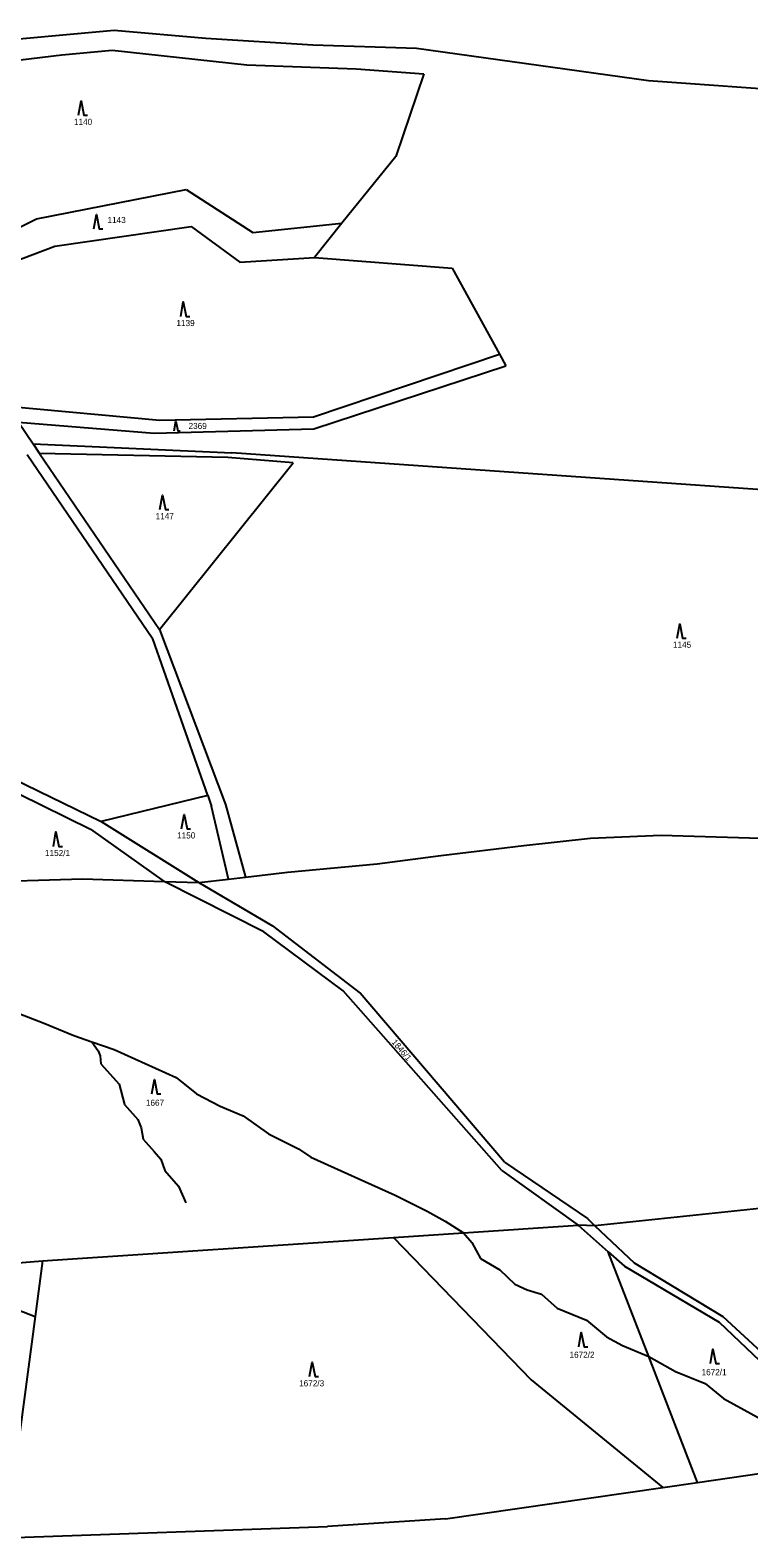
# Model space of a CAD drawing. Extents: x -546762 to -540209, y -1046851 to -1035694.
# Drawn here: x -541124.6 to -540924.9, y -1041130.8 to -1040712 of the extents above; entities that cross this region are included whole.
import ezdxf

# ---------------------------------------------------------------- set-up
doc = ezdxf.new("R2010")
doc.units = 0
for name, color, linetype in [('Vrstva 1', 7, 'Continuous'), ('Vrstva 13', 7, 'Continuous'), ('Vrstva 18', 7, 'Continuous'), ('Vrstva 25', 7, 'Continuous'), ('Vrstva 4', 7, 'Continuous'), ('Vrstva 6', 7, 'Continuous')]:
    doc.layers.add(name, color=color, linetype=linetype)

msp = doc.modelspace()

# ---------------------------------------------------------------- linework, layer by layer
at = {"layer": 'Vrstva 1'}
for points in [[(-541045.86, -1040819.48), (-540994.23, -1040802.06)], [(-540994.23, -1040802.06), (-540992.45, -1040805.3)], [(-541045.74, -1040822.8), (-540992.45, -1040805.3)], [(-541130.82, -1040816.51), (-541088.54, -1040820.39)], [(-541088.54, -1040820.39), (-541045.86, -1040819.48)], [(-541127.83, -1040820.91), (-541090.15, -1040823.97)], [(-541127.83, -1040820.91), (-541123.74, -1040826.91)], [(-541090.15, -1040823.97), (-541045.74, -1040822.8)], [(-541123.74, -1040826.91), (-541121.93, -1040829.58)], [(-541125.36, -1040829.87), (-541090.49, -1040881.13)], [(-541121.93, -1040829.58), (-541088.66, -1040878.47)], [(-541088.66, -1040878.47), (-541070.29, -1040927.1)], [(-541075.2, -1040924.64), (-541090.49, -1040881.13)], [(-541075.2, -1040924.64), (-541074.14, -1040927.66)], [(-541069.5, -1040947.85), (-541074.14, -1040927.66)], [(-541070.29, -1040927.1), (-541064.76, -1040947.3)]]:
    msp.add_lwpolyline(points, dxfattribs=at)
at = {"layer": 'Vrstva 13'}
for points in [[(-540987.47, -1040938.49), (-540968.87, -1040936.49)], [(-540987.47, -1040938.49), (-540968.87, -1040936.49)], [(-540968.87, -1040936.49), (-540949.26, -1040935.66)], [(-540968.87, -1040936.49), (-540949.26, -1040935.66)], [(-540949.26, -1040935.66), (-540915.58, -1040936.65)], [(-540949.26, -1040935.66), (-540915.58, -1040936.65)], [(-541028.16, -1040943.59), (-541010.45, -1040941.24)], [(-541028.16, -1040943.59), (-541010.45, -1040941.24)], [(-541010.45, -1040941.24), (-540987.47, -1040938.49)], [(-541010.45, -1040941.24), (-540987.47, -1040938.49)], [(-541053.09, -1040945.94), (-541028.16, -1040943.59)], [(-541053.09, -1040945.94), (-541028.16, -1040943.59)], [(-541140.77, -1040948.64), (-541109.98, -1040947.76)], [(-541140.77, -1040948.64), (-541109.98, -1040947.76)], [(-541109.98, -1040947.76), (-541087.33, -1040948.5)], [(-541109.98, -1040947.76), (-541087.33, -1040948.5)], [(-541087.33, -1040948.5), (-541077.72, -1040948.81)], [(-541087.33, -1040948.5), (-541077.72, -1040948.81)], [(-541077.72, -1040948.81), (-541069.5, -1040947.85)], [(-541077.72, -1040948.81), (-541069.5, -1040947.85)], [(-541069.5, -1040947.85), (-541064.76, -1040947.3)], [(-541069.5, -1040947.85), (-541064.76, -1040947.3)], [(-541064.76, -1040947.3), (-541053.09, -1040945.94)], [(-541064.76, -1040947.3), (-541053.09, -1040945.94)]]:
    msp.add_lwpolyline(points, dxfattribs=at)
at = {"layer": 'Vrstva 25'}
for points in [[(-541111.12, -1040735.65), (-541110.42, -1040731.65), (-541109.62, -1040735.65), (-541108.62, -1040735.65)], [(-541106.84, -1040767.22), (-541106.14, -1040763.22), (-541105.34, -1040767.22), (-541104.34, -1040767.22)], [(-541082.71, -1040791.54), (-541082.01, -1040787.54), (-541081.21, -1040791.54), (-541080.21, -1040791.54)], [(-541084.56, -1040823.3), (-541084.09, -1040820.62), (-541083.55, -1040823.3), (-541082.88, -1040823.3)], [(-541088.49, -1040845.17), (-541087.79, -1040841.17), (-541086.99, -1040845.17), (-541085.99, -1040845.17)], [(-540944.82, -1040880.88), (-540944.12, -1040876.88), (-540943.32, -1040880.88), (-540942.32, -1040880.88)], [(-541082.47, -1040933.84), (-541081.77, -1040929.84), (-541080.97, -1040933.84), (-541079.97, -1040933.84)], [(-541118.09, -1040938.73), (-541117.39, -1040934.73), (-541116.59, -1040938.73), (-541115.59, -1040938.73)], [(-541090.74, -1041007.47), (-541090.04, -1041003.47), (-541089.24, -1041007.47), (-541088.24, -1041007.47)], [(-540972.18, -1041077.72), (-540971.48, -1041073.72), (-540970.68, -1041077.72), (-540969.68, -1041077.72)], [(-540935.59, -1041082.37), (-540934.89, -1041078.37), (-540934.09, -1041082.37), (-540933.09, -1041082.37)], [(-541046.92, -1041086), (-541046.22, -1041082), (-541045.42, -1041086), (-541044.42, -1041086)]]:
    msp.add_lwpolyline(points, dxfattribs=at)
at = {"layer": 'Vrstva 4'}
for points in [[(-541132.73, -1040983.18), (-541120.97, -1040987.7)], [(-541120.97, -1040987.7), (-541112.42, -1040991.3)], [(-541112.42, -1040991.3), (-541107.46, -1040993.05)], [(-541107.46, -1040993.05), (-541105.62, -1040995.48)], [(-541107.46, -1040993.05), (-541101.2, -1040995.14)], [(-541105.62, -1040995.48), (-541105.13, -1040996.89)], [(-541101.2, -1040995.14), (-541083.95, -1041002.91)], [(-541105.13, -1040996.89), (-541104.89, -1040999.17)], [(-541104.89, -1040999.17), (-541099.79, -1041004.76)], [(-541083.95, -1041002.91), (-541078.31, -1041007.45)], [(-541099.79, -1041004.76), (-541098.33, -1041010.4)], [(-541078.31, -1041007.45), (-541071.75, -1041010.85)], [(-541098.33, -1041010.4), (-541094.64, -1041014.57)], [(-541071.75, -1041010.85), (-541065.38, -1041013.53)], [(-541094.64, -1041014.57), (-541093.72, -1041016.91)], [(-541093.72, -1041016.91), (-541093.13, -1041020.07)], [(-541065.38, -1041013.53), (-541058.39, -1041018.53)], [(-541093.13, -1041020.07), (-541090.07, -1041023.52)], [(-541058.39, -1041018.53), (-541049.98, -1041022.76)], [(-541090.07, -1041023.52), (-541088.23, -1041025.61)], [(-541049.98, -1041022.76), (-541046.58, -1041025.06)], [(-541046.58, -1041025.06), (-541023.21, -1041035.56)], [(-541088.23, -1041025.61), (-541087.11, -1041028.77)], [(-541087.11, -1041028.77), (-541083.37, -1041033.09)], [(-541083.37, -1041033.09), (-541081.33, -1041037.71)], [(-541023.21, -1041035.56), (-541014.27, -1041040.03)], [(-541014.27, -1041040.03), (-541009.26, -1041042.8)], [(-541009.26, -1041042.8), (-541004.14, -1041046.06)], [(-541004.14, -1041046.06), (-541001.88, -1041048.73)], [(-541001.88, -1041048.73), (-540999.5, -1041053.24)], [(-540999.5, -1041053.24), (-540994.06, -1041056.3)], [(-540994.06, -1041056.3), (-540989.93, -1041060.29)], [(-540989.93, -1041060.29), (-540986.48, -1041061.94)], [(-540986.48, -1041061.94), (-540982.54, -1041063.06)], [(-540982.54, -1041063.06), (-540978.17, -1041067)], [(-540978.17, -1041067), (-540970.05, -1041070.35)], [(-540970.05, -1041070.35), (-540964.51, -1041074.92)], [(-540964.51, -1041074.92), (-540960, -1041077.4)], [(-540960, -1041077.4), (-540952.72, -1041080.42)], [(-540952.72, -1041080.42), (-540945.32, -1041084.59)], [(-540945.32, -1041084.59), (-540937.06, -1041087.9)], [(-540937.06, -1041087.9), (-540932.01, -1041092.08)], [(-540932.01, -1041092.08), (-540918.64, -1041099.42)]]:
    msp.add_lwpolyline(points, dxfattribs=at)
at = {"layer": 'Vrstva 6'}
for points in [[(-541139.89, -1040715.52), (-541101.26, -1040712.04)], [(-541101.26, -1040712.04), (-541075.72, -1040714.28)], [(-541075.72, -1040714.28), (-541045.99, -1040716.09)], [(-541153.32, -1040723.44), (-541115.72, -1040718.94)], [(-541115.72, -1040718.94), (-541101.76, -1040717.59)], [(-541101.76, -1040717.59), (-541064.38, -1040721.65)], [(-541045.99, -1040716.09), (-541017.24, -1040717.07)], [(-541017.24, -1040717.07), (-540952.77, -1040726)], [(-541064.38, -1040721.65), (-541033.99, -1040722.78)], [(-541033.99, -1040722.78), (-541015.19, -1040724.13)], [(-541015.19, -1040724.13), (-541022.96, -1040747.1)], [(-540952.77, -1040726), (-540864.85, -1040732.28)], [(-541022.96, -1040747.1), (-541037.94, -1040765.68)], [(-541122.82, -1040764.43), (-541081.18, -1040756.33)], [(-541081.18, -1040756.33), (-541062.72, -1040768.22)], [(-541156.96, -1040781.38), (-541122.82, -1040764.43)], [(-541062.72, -1040768.22), (-541037.94, -1040765.68)], [(-541037.94, -1040765.68), (-541045.6, -1040775.16)], [(-541117.69, -1040772.02), (-541079.82, -1040766.61)], [(-541079.82, -1040766.61), (-541066.3, -1040776.5)], [(-541136.1, -1040779.02), (-541117.69, -1040772.02)], [(-541066.3, -1040776.5), (-541045.6, -1040775.16)], [(-541045.6, -1040775.16), (-541007.36, -1040778.15)], [(-541007.36, -1040778.15), (-540994.23, -1040802.06)], [(-541123.74, -1040826.91), (-541068.57, -1040829.42)], [(-541069.68, -1040830.69), (-541121.93, -1040829.58)], [(-541088.66, -1040878.47), (-541051.47, -1040832.24)], [(-541051.47, -1040832.24), (-541069.68, -1040830.69)], [(-540894.64, -1040841.58), (-541068.57, -1040829.42)], [(-541139.91, -1040914.81), (-541104.87, -1040931.83)], [(-541141.15, -1040917.6), (-541107.78, -1040933.92)], [(-541075.2, -1040924.64), (-541104.87, -1040931.83)], [(-541104.87, -1040931.83), (-541077.72, -1040948.81)], [(-541107.78, -1040933.92), (-541087.33, -1040948.5)], [(-541059.62, -1040962.44), (-541087.33, -1040948.5)], [(-541077.72, -1040948.81), (-541057.24, -1040960.79)], [(-541037.63, -1040978.9), (-541059.62, -1040962.44)], [(-541057.24, -1040960.79), (-541032.93, -1040979.48)], [(-540993.53, -1041028.76), (-541037.63, -1040978.9)], [(-540992.84, -1041026.45), (-541032.93, -1040979.48)], [(-540993.53, -1041028.76), (-540972.37, -1041043.95)], [(-540992.84, -1041026.45), (-540969.79, -1041042.13)], [(-540869.17, -1041033.8), (-540967.67, -1041044.14)], [(-541023.59, -1041047.35), (-541004.14, -1041046.06)], [(-541004.14, -1041046.06), (-540972.37, -1041043.95)], [(-540967.67, -1041044.14), (-540972.37, -1041043.95)], [(-540972.37, -1041043.95), (-540963.99, -1041051.3)], [(-540969.79, -1041042.13), (-540967.67, -1041044.14)], [(-540967.67, -1041044.14), (-540956.78, -1041054.44)], [(-541121.12, -1041053.81), (-541023.59, -1041047.35)], [(-541023.59, -1041047.35), (-540985.38, -1041086.87)], [(-541151.83, -1041056.32), (-541121.12, -1041053.81)], [(-541121.12, -1041053.81), (-541123.16, -1041069.3)], [(-540963.99, -1041051.3), (-540959.43, -1041055.31)], [(-540952.72, -1041080.42), (-540963.99, -1041051.3)], [(-540956.78, -1041054.44), (-540932.18, -1041069.29)], [(-541155.97, -1041056.66), (-541123.16, -1041069.3)], [(-540959.43, -1041055.31), (-540933.16, -1041070.86)], [(-541123.16, -1041069.3), (-541131.26, -1041130.78)], [(-540933.16, -1041070.86), (-540916.29, -1041086.86)], [(-540932.18, -1041069.29), (-540913.13, -1041086.78)], [(-540939.19, -1041115.38), (-540952.72, -1041080.42)], [(-540985.38, -1041086.87), (-540948.86, -1041116.78)], [(-540939.19, -1041115.38), (-540904.3, -1041110.34)], [(-541009.2, -1041125.5), (-540948.86, -1041116.78)], [(-540948.86, -1041116.78), (-540939.19, -1041115.38)], [(-541009.2, -1041125.5), (-541041.93, -1041127.66)], [(-541131.26, -1041130.78), (-541041.93, -1041127.66)]]:
    msp.add_lwpolyline(points, dxfattribs=at)

# ---------------------------------------------------------------- texts
at = {"layer": 'Vrstva 18'}
for s, p in [('1140', (-541112.38, -1040738.35)), ('1143', (-541103.06, -1040765.61)), ('1139', (-541083.92, -1040794.24)), ('2369', (-541080.55, -1040822.82)), ('1147', (-541089.69, -1040847.87)), ('1145', (-540946.02, -1040883.58)), ('1150', (-541083.73, -1040936.54)), ('1152/1', (-541120.43, -1040941.43)), ('1667', (-541092.4, -1041010.78)), ('1672/2', (-540974.74, -1041080.77)), ('1672/1', (-540938.06, -1041085.61)), ('1672/3', (-541049.84, -1041088.7))]:
    msp.add_text(s, height=1.7, dxfattribs=at).set_placement(p)
msp.add_text('1846/1', height=1.7, rotation=310.531, dxfattribs=at).set_placement((-541024.26, -1040993.19))

doc.saveas('drawing.dxf')
